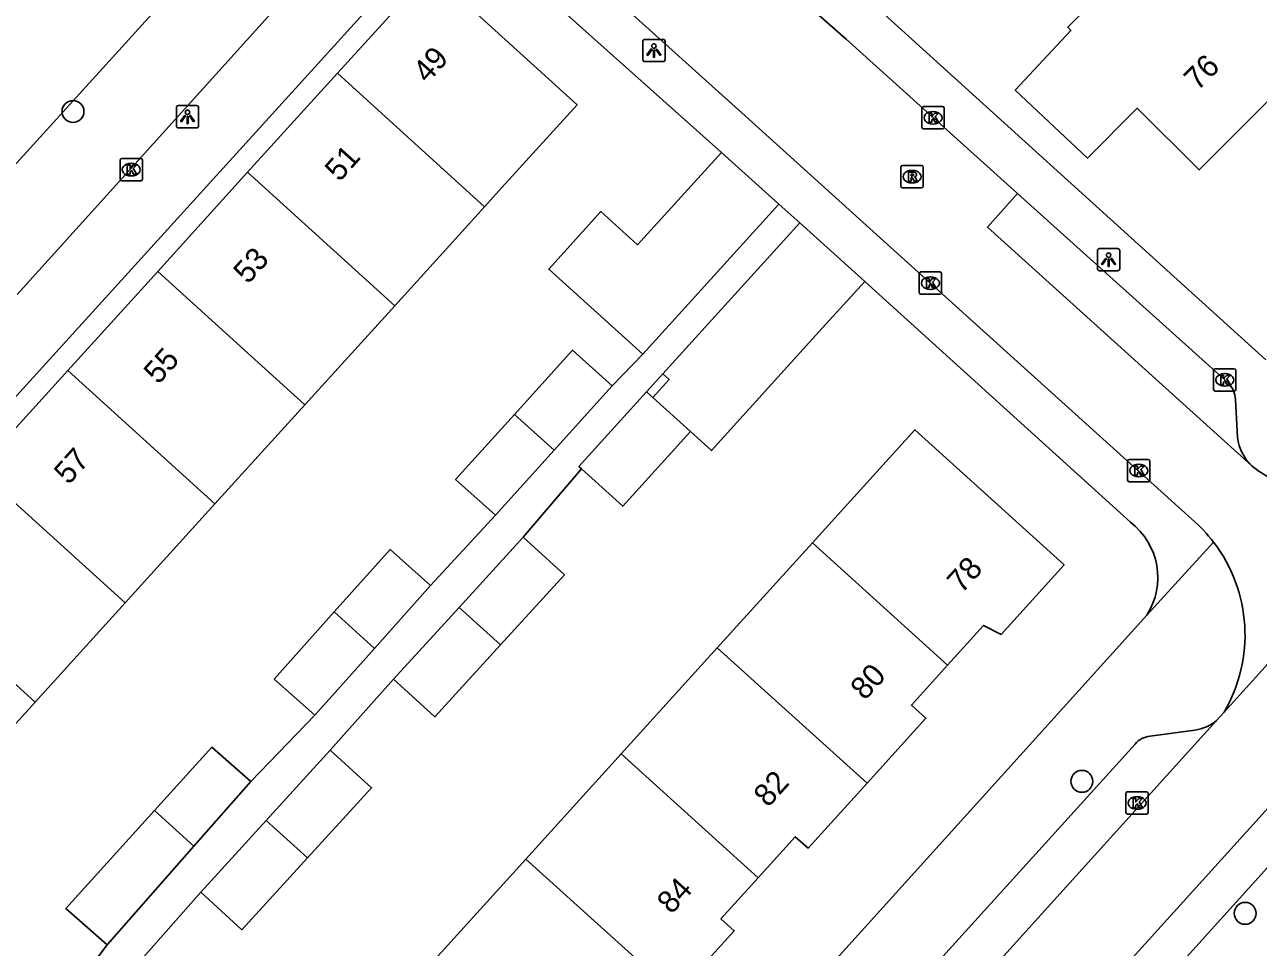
# Model space of a CAD drawing. Extents: x 159040 to 160094, y 381214 to 382518.
# Drawn here: x 159538.2 to 159593.4, y 381756.8 to 381798 of the extents above; entities that cross this region are included whole.
import ezdxf

# ---------------------------------------------------------------- set-up
doc = ezdxf.new("R2010")
doc.units = 0
for name, color, linetype in [('IMGEO_Boom', 7, 'Continuous'), ('IMGEO_Groenvoorziening', 7, 'Continuous'), ('IMGEO_Kolk', 7, 'Continuous'), ('IMGEO_Lichtpunt', 7, 'Continuous'), ('IMGEO_Muur', 7, 'Continuous'), ('IMGEO_Pand', 7, 'Continuous'), ('IMGEO_Pand_nummerreeks', 7, 'Continuous'), ('IMGEO_Rijbaan_lokaal_open', 7, 'Continuous'), ('IMGEO_Rioolput', 7, 'Continuous'), ('IMGEO_Voetpad_open', 7, 'Continuous')]:
    doc.layers.add(name, color=color, linetype=linetype)

msp = doc.modelspace()

# ---------------------------------------------------------------- linework, layer by layer
at = {"layer": 'IMGEO_Boom'}
for centre in [(159540.396, 381794.156), (159585.496, 381764.206), (159592.793, 381758.306)]:
    msp.add_circle(centre, 0.489, dxfattribs=at)
at = {"layer": 'IMGEO_Groenvoorziening'}
msp.add_lwpolyline([(159534.941, 381788.628), (159548.757, 381803.854), (159545.108, 381807.153)], dxfattribs=at)
at = {"layer": 'IMGEO_Kolk'}
for p, q in [((159578.341, 381793.45), (159578.341, 381794.302)), ((159578.416, 381794.376), (159579.268, 381794.376)), ((159578.829, 381794.156), (159578.854, 381794.156)), ((159579.342, 381794.302), (159579.342, 381793.45)), ((159578.852, 381793.596), (159578.827, 381793.596)), ((159579.268, 381793.376), (159578.416, 381793.376)), ((159542.499, 381791.13), (159542.499, 381791.982)), ((159542.574, 381792.056), (159543.426, 381792.056)), ((159543.5, 381791.982), (159543.5, 381791.13)), ((159542.987, 381791.836), (159543.012, 381791.836)), ((159543.426, 381791.056), (159542.574, 381791.056)), ((159543.01, 381791.276), (159542.985, 381791.276)), ((159578.298, 381786.983), (159579.15, 381786.983)), ((159578.223, 381786.057), (159578.223, 381786.909)), ((159578.711, 381786.763), (159578.736, 381786.763)), ((159579.224, 381786.909), (159579.224, 381786.057)), ((159579.15, 381785.983), (159578.298, 381785.983)), ((159578.734, 381786.203), (159578.709, 381786.203)), ((159591.382, 381781.729), (159591.382, 381782.581)), ((159591.457, 381782.655), (159592.309, 381782.655)), ((159592.383, 381782.581), (159592.383, 381781.729)), ((159591.87, 381782.435), (159591.895, 381782.435)), ((159592.309, 381781.655), (159591.457, 381781.655)), ((159591.893, 381781.875), (159591.868, 381781.875)), ((159587.534, 381777.676), (159587.534, 381778.528)), ((159587.609, 381778.602), (159588.461, 381778.602)), ((159588.022, 381778.382), (159588.047, 381778.382)), ((159588.535, 381778.528), (159588.535, 381777.676)), ((159588.461, 381777.602), (159587.609, 381777.602)), ((159588.045, 381777.822), (159588.02, 381777.822)), ((159587.459, 381762.815), (159587.459, 381763.667)), ((159587.534, 381763.741), (159588.386, 381763.741)), ((159587.947, 381763.521), (159587.972, 381763.521)), ((159588.46, 381763.667), (159588.46, 381762.815)), ((159588.386, 381762.741), (159587.534, 381762.741)), ((159587.97, 381762.961), (159587.945, 381762.961))]:
    msp.add_line(p, q, dxfattribs=at)
for points in [[(159578.341, 381793.45), (159578.341, 381794.302)], [(159578.416, 381794.376), (159579.268, 381794.376)], [(159579.342, 381794.302), (159579.342, 381793.45)], [(159578.662, 381794.076), (159578.785, 381794.076), (159578.785, 381793.925), (159578.915, 381794.076), (159579.079, 381794.076), (159578.933, 381793.925), (159579.086, 381793.676), (159578.934, 381793.676), (159578.849, 381793.84), (159578.785, 381793.773), (159578.785, 381793.676), (159578.662, 381793.676), (159578.662, 381794.076)], [(159579.268, 381793.376), (159578.416, 381793.376)], [(159542.499, 381791.13), (159542.499, 381791.982)], [(159542.574, 381792.056), (159543.426, 381792.056)], [(159543.5, 381791.982), (159543.5, 381791.13)], [(159542.82, 381791.756), (159542.943, 381791.756), (159542.943, 381791.605), (159543.073, 381791.756), (159543.237, 381791.756), (159543.091, 381791.605), (159543.244, 381791.356), (159543.092, 381791.356), (159543.007, 381791.52), (159542.943, 381791.453), (159542.943, 381791.356), (159542.82, 381791.356), (159542.82, 381791.756)], [(159543.426, 381791.056), (159542.574, 381791.056)], [(159578.298, 381786.983), (159579.15, 381786.983)], [(159578.223, 381786.057), (159578.223, 381786.909)], [(159578.544, 381786.683), (159578.667, 381786.683), (159578.667, 381786.532), (159578.797, 381786.683), (159578.961, 381786.683), (159578.815, 381786.532), (159578.968, 381786.283), (159578.816, 381786.283), (159578.731, 381786.447), (159578.667, 381786.38), (159578.667, 381786.283), (159578.544, 381786.283), (159578.544, 381786.683)], [(159579.224, 381786.909), (159579.224, 381786.057)], [(159579.15, 381785.983), (159578.298, 381785.983)], [(159591.382, 381781.729), (159591.382, 381782.581)], [(159591.457, 381782.655), (159592.309, 381782.655)], [(159592.383, 381782.581), (159592.383, 381781.729)], [(159591.703, 381782.355), (159591.826, 381782.355), (159591.826, 381782.204), (159591.956, 381782.355), (159592.12, 381782.355), (159591.974, 381782.204), (159592.127, 381781.955), (159591.975, 381781.955), (159591.89, 381782.119), (159591.826, 381782.052), (159591.826, 381781.955), (159591.703, 381781.955), (159591.703, 381782.355)], [(159592.309, 381781.655), (159591.457, 381781.655)], [(159587.534, 381777.676), (159587.534, 381778.528)], [(159587.609, 381778.602), (159588.461, 381778.602)], [(159587.855, 381778.302), (159587.978, 381778.302), (159587.978, 381778.151), (159588.108, 381778.302), (159588.272, 381778.302), (159588.126, 381778.151), (159588.279, 381777.902), (159588.127, 381777.902), (159588.042, 381778.066), (159587.978, 381777.999), (159587.978, 381777.902), (159587.855, 381777.902), (159587.855, 381778.302)], [(159588.535, 381778.528), (159588.535, 381777.676)], [(159588.461, 381777.602), (159587.609, 381777.602)], [(159587.459, 381762.815), (159587.459, 381763.667)], [(159587.534, 381763.741), (159588.386, 381763.741)], [(159587.78, 381763.441), (159587.903, 381763.441), (159587.903, 381763.29), (159588.033, 381763.441), (159588.197, 381763.441), (159588.051, 381763.29), (159588.204, 381763.041), (159588.052, 381763.041), (159587.967, 381763.205), (159587.903, 381763.138), (159587.903, 381763.041), (159587.78, 381763.041), (159587.78, 381763.441)], [(159588.46, 381763.667), (159588.46, 381762.815)], [(159588.386, 381762.741), (159587.534, 381762.741)]]:
    msp.add_lwpolyline(points, dxfattribs=at)
for centre, start, end in [((159578.418, 381794.3), 91.552, 178.448), ((159578.418, 381794.3), 91.552, 178.448), ((159579.266, 381794.3), 1.552, 88.448), ((159579.266, 381794.3), 1.552, 88.448), ((159578.418, 381793.452), 181.552, 268.448), ((159578.418, 381793.452), 181.552, 268.448), ((159579.266, 381793.452), 271.552, 358.448), ((159579.266, 381793.452), 271.552, 358.448), ((159542.576, 381791.98), 91.552, 178.448), ((159542.576, 381791.98), 91.552, 178.448), ((159543.424, 381791.98), 1.552, 88.448), ((159543.424, 381791.98), 1.552, 88.448), ((159542.576, 381791.132), 181.552, 268.448), ((159542.576, 381791.132), 181.552, 268.448), ((159543.424, 381791.132), 271.552, 358.448), ((159543.424, 381791.132), 271.552, 358.448), ((159578.3, 381786.907), 91.552, 178.448), ((159578.3, 381786.907), 91.552, 178.448), ((159579.148, 381786.907), 1.552, 88.448), ((159579.148, 381786.907), 1.552, 88.448), ((159578.3, 381786.059), 181.552, 268.448), ((159578.3, 381786.059), 181.552, 268.448), ((159579.148, 381786.059), 271.552, 358.448), ((159579.148, 381786.059), 271.552, 358.448), ((159591.459, 381782.579), 91.552, 178.448), ((159591.459, 381782.579), 91.552, 178.448), ((159592.307, 381782.579), 1.552, 88.448), ((159592.307, 381782.579), 1.552, 88.448), ((159591.459, 381781.731), 181.552, 268.448), ((159591.459, 381781.731), 181.552, 268.448), ((159592.307, 381781.731), 271.552, 358.448), ((159592.307, 381781.731), 271.552, 358.448), ((159587.611, 381778.526), 91.552, 178.448), ((159587.611, 381778.526), 91.552, 178.448), ((159588.459, 381778.526), 1.552, 88.448), ((159588.459, 381778.526), 1.552, 88.448), ((159587.611, 381777.678), 181.552, 268.448), ((159587.611, 381777.678), 181.552, 268.448), ((159588.459, 381777.678), 271.552, 358.448), ((159588.459, 381777.678), 271.552, 358.448), ((159587.536, 381763.665), 91.552, 178.448), ((159587.536, 381763.665), 91.552, 178.448), ((159588.384, 381763.665), 1.552, 88.448), ((159588.384, 381763.665), 1.552, 88.448), ((159587.536, 381762.817), 181.552, 268.448), ((159587.536, 381762.817), 181.552, 268.448), ((159588.384, 381762.817), 271.552, 358.448), ((159588.384, 381762.817), 271.552, 358.448)]:
    msp.add_arc(centre, 0.0765, start, end, dxfattribs=at)
for centre, major_axis, ratio, start_param, end_param in [((159578.828, 381793.876), (-0.387, 0.002), 0.722429, 4.712389, 7.853982), ((159578.853, 381793.876), (-0.39, 0.002), 0.717154, 1.570796, 4.712389), ((159542.986, 381791.556), (-0.387, 0.002), 0.722429, 4.712389, 7.853982), ((159543.011, 381791.556), (-0.39, 0.002), 0.717154, 1.570796, 4.712389), ((159578.71, 381786.483), (-0.387, 0.002), 0.722429, 4.712389, 7.853982), ((159578.735, 381786.483), (-0.39, 0.002), 0.717154, 1.570796, 4.712389), ((159591.869, 381782.155), (-0.387, 0.002), 0.722429, 4.712389, 7.853982), ((159591.894, 381782.155), (-0.39, 0.002), 0.717154, 1.570796, 4.712389), ((159588.021, 381778.102), (-0.387, 0.002), 0.722429, 4.712389, 7.853982), ((159588.046, 381778.102), (-0.39, 0.002), 0.717154, 1.570796, 4.712389), ((159587.946, 381763.241), (-0.387, 0.002), 0.722429, 4.712389, 7.853982), ((159587.971, 381763.241), (-0.39, 0.002), 0.717154, 1.570796, 4.712389)]:
    msp.add_ellipse(centre, major_axis=major_axis, ratio=ratio, start_param=start_param, end_param=end_param, dxfattribs=at)
at = {"layer": 'IMGEO_Lichtpunt'}
for p, q in [((159565.865, 381797.287), (159565.865, 381796.48)), ((159565.865, 381797.287), (159565.865, 381796.48)), ((159566.767, 381797.382), (159565.959, 381797.382)), ((159566.767, 381797.382), (159565.959, 381797.382)), ((159566.861, 381796.48), (159566.861, 381797.287)), ((159566.861, 381796.48), (159566.861, 381797.287)), ((159565.959, 381796.386), (159566.767, 381796.386)), ((159565.959, 381796.386), (159566.767, 381796.386)), ((159545.015, 381794.323), (159545.015, 381793.516)), ((159545.015, 381794.323), (159545.015, 381793.516)), ((159545.917, 381794.418), (159545.109, 381794.418)), ((159545.917, 381794.418), (159545.109, 381794.418)), ((159546.011, 381793.516), (159546.011, 381794.323)), ((159546.011, 381793.516), (159546.011, 381794.323)), ((159545.109, 381793.422), (159545.917, 381793.422)), ((159545.109, 381793.422), (159545.917, 381793.422)), ((159586.189, 381787.935), (159586.189, 381787.128)), ((159586.189, 381787.935), (159586.189, 381787.128)), ((159587.091, 381788.03), (159586.283, 381788.03)), ((159587.091, 381788.03), (159586.283, 381788.03)), ((159587.185, 381787.128), (159587.185, 381787.935)), ((159587.185, 381787.128), (159587.185, 381787.935)), ((159586.283, 381787.034), (159587.091, 381787.034)), ((159586.283, 381787.034), (159587.091, 381787.034))]:
    msp.add_line(p, q, dxfattribs=at)
for points in [[(159566.239, 381796.951), (159566.278, 381796.923), (159566.09, 381796.661), (159566.052, 381796.688), (159566.239, 381796.951)], [(159566.341, 381796.903), (159566.388, 381796.903), (159566.388, 381796.581), (159566.341, 381796.581), (159566.341, 381796.903)], [(159566.451, 381796.923), (159566.489, 381796.95), (159566.676, 381796.688), (159566.637, 381796.66), (159566.451, 381796.923)], [(159545.389, 381793.987), (159545.428, 381793.959), (159545.24, 381793.697), (159545.202, 381793.724), (159545.389, 381793.987)], [(159545.491, 381793.939), (159545.538, 381793.939), (159545.538, 381793.617), (159545.491, 381793.617), (159545.491, 381793.939)], [(159545.601, 381793.959), (159545.639, 381793.986), (159545.826, 381793.724), (159545.787, 381793.696), (159545.601, 381793.959)], [(159586.563, 381787.599), (159586.602, 381787.571), (159586.414, 381787.309), (159586.376, 381787.336), (159586.563, 381787.599)], [(159586.665, 381787.551), (159586.712, 381787.551), (159586.712, 381787.229), (159586.665, 381787.229), (159586.665, 381787.551)], [(159586.775, 381787.571), (159586.813, 381787.598), (159587, 381787.336), (159586.961, 381787.308), (159586.775, 381787.571)]]:
    msp.add_lwpolyline(points, dxfattribs=at)
for centre in [(159566.364, 381797.085), (159545.514, 381794.121), (159586.688, 381787.733)]:
    msp.add_circle(centre, 0.0994, dxfattribs=at)
for centre, start, end in [((159565.959, 381797.287), 90, 180), ((159565.959, 381797.287), 90, 180), ((159566.767, 381797.287), 0, 90), ((159566.767, 381797.287), 0, 90), ((159565.959, 381796.48), 180, 270), ((159565.959, 381796.48), 180, 270), ((159566.767, 381796.48), 270, 0), ((159566.767, 381796.48), 270, 360), ((159545.109, 381794.323), 90, 180), ((159545.109, 381794.323), 90, 180), ((159545.917, 381794.323), 0, 90), ((159545.917, 381794.323), 0, 90), ((159545.109, 381793.516), 180, 270), ((159545.109, 381793.516), 180, 270), ((159545.917, 381793.516), 270, 0), ((159545.917, 381793.516), 270, 360), ((159586.283, 381787.935), 90, 180), ((159586.283, 381787.935), 90, 180), ((159587.091, 381787.935), 0, 90), ((159587.091, 381787.935), 0, 90), ((159586.283, 381787.128), 180, 270), ((159586.283, 381787.128), 180, 270), ((159587.091, 381787.128), 270, 0), ((159587.091, 381787.128), 270, 360)]:
    msp.add_arc(centre, 0.0946, start, end, dxfattribs=at)
at = {"layer": 'IMGEO_Muur'}
for points in [[(159558.062, 381802.439), (159569.378, 381792.33)], [(159575.787, 381786.558), (159587.666, 381775.788)], [(159588.398, 381771.639), (159583.281, 381765.969)]]:
    msp.add_lwpolyline(points, dxfattribs=at)
msp.add_arc((159585.788, 381773.318), 3.103, 327.2509, 52.7603, dxfattribs=at)
at = {"layer": 'IMGEO_Pand'}
for points in [[(159589.556, 381801.925), (159587.767, 381803.711), (159586.974, 381802.917), (159585.997, 381801.939), (159586.893, 381801.005), (159587.42, 381800.479), (159584.862, 381797.919), (159585.004, 381797.778), (159582.519, 381795.117), (159585.749, 381792.071), (159587.973, 381794.299), (159590.733, 381791.544), (159595.336, 381796.154)], [(159552.218, 381795.865), (159556.355, 381800.425), (159562.931, 381794.459), (159559.572, 381790.756), (159558.794, 381789.898)], [(159548.201, 381791.437), (159552.218, 381795.865)], [(159552.218, 381795.865), (159558.794, 381789.898)], [(159565.862, 381783.304), (159561.663, 381787.108), (159563.996, 381789.683), (159565.635, 381788.198), (159569.378, 381792.33)], [(159569.378, 381792.33), (159571.944, 381790.019)], [(159544.182, 381787.008), (159548.201, 381791.437)], [(159554.777, 381785.47), (159548.201, 381791.437)], [(159558.794, 381789.898), (159554.777, 381785.47)], [(159571.944, 381790.019), (159565.862, 381783.304)], [(159566.767, 381782.424), (159570.993, 381787.088), (159572.883, 381789.174)], [(159575.787, 381786.558), (159572.883, 381789.174)], [(159540.164, 381782.579), (159544.182, 381787.008)], [(159550.758, 381781.041), (159544.182, 381787.008)], [(159567.997, 381779.843), (159568.935, 381778.993), (159573.89, 381784.463), (159575.787, 381786.558)], [(159554.777, 381785.47), (159550.758, 381781.041)], [(159560.127, 381780.615), (159562.719, 381783.488), (159564.495, 381781.885)], [(159536.145, 381778.149), (159540.164, 381782.579)], [(159540.164, 381782.579), (159546.74, 381776.612)], [(159566.308, 381781.372), (159567.038, 381782.178), (159566.767, 381782.424)], [(159564.495, 381781.885), (159561.899, 381779.008)], [(159563.129, 381778.173), (159563.012, 381778.279), (159566.036, 381781.618)], [(159566.036, 381781.618), (159566.308, 381781.372)], [(159550.758, 381781.041), (159546.74, 381776.612)], [(159566.308, 381781.372), (159567.997, 381779.843)], [(159559.276, 381776.101), (159557.5, 381777.703), (159560.127, 381780.615)], [(159560.127, 381780.615), (159561.899, 381779.008)], [(159563.129, 381778.173), (159564.971, 381776.504), (159567.997, 381779.843)], [(159573.446, 381774.865), (159578.031, 381779.926), (159584.701, 381773.883), (159581.885, 381770.775), (159581.1, 381771.176), (159579.49, 381769.398)], [(159561.899, 381779.008), (159559.276, 381776.101)], [(159536.145, 381778.149), (159542.721, 381772.183)], [(159546.74, 381776.612), (159542.721, 381772.183)], [(159557.656, 381771.983), (159560.521, 381775.126)], [(159560.521, 381775.126), (159562.366, 381773.444), (159559.507, 381770.308)], [(159569.198, 381770.176), (159573.446, 381774.865)], [(159579.49, 381769.398), (159573.446, 381774.865)], [(159552.066, 381771.779), (159554.566, 381774.58), (159556.379, 381772.963)], [(159538.703, 381767.754), (159532.127, 381773.721)], [(159556.379, 381772.963), (159553.866, 381770.146)], [(159542.721, 381772.183), (159538.703, 381767.754)], [(159551.202, 381767.161), (159549.389, 381768.779), (159552.066, 381771.779)], [(159553.866, 381770.146), (159552.066, 381771.779)], [(159554.728, 381768.772), (159557.656, 381771.983)], [(159557.656, 381771.983), (159559.507, 381770.308)], [(159553.866, 381770.146), (159551.202, 381767.161)], [(159559.507, 381770.308), (159556.573, 381767.09), (159554.728, 381768.772)], [(159564.9, 381765.431), (159569.198, 381770.176)], [(159569.198, 381770.176), (159575.889, 381764.124)], [(159579.49, 381769.398), (159577.878, 381767.619), (159578.524, 381767.033), (159575.889, 381764.124)], [(159538.703, 381767.754), (159534.685, 381763.325)], [(159544.044, 381762.907), (159546.602, 381765.731), (159548.34, 381764.199)], [(159549.032, 381762.464), (159551.896, 381765.606)], [(159551.896, 381765.606), (159553.741, 381763.924), (159550.883, 381760.789)], [(159560.644, 381760.734), (159564.9, 381765.431)], [(159571.018, 381759.898), (159564.9, 381765.431)], [(159548.34, 381764.199), (159545.803, 381761.312)], [(159575.889, 381764.124), (159573.252, 381761.213), (159572.679, 381761.732), (159571.018, 381759.898)], [(159541.922, 381756.896), (159540.069, 381758.519), (159544.044, 381762.907)], [(159544.044, 381762.907), (159545.803, 381761.312)], [(159546.103, 381759.252), (159549.032, 381762.464)], [(159549.032, 381762.464), (159550.883, 381760.789)], [(159545.803, 381761.312), (159541.922, 381756.896)], [(159550.883, 381760.789), (159547.948, 381757.57), (159546.103, 381759.252)], [(159556.275, 381755.911), (159560.644, 381760.734)], [(159560.644, 381760.734), (159567.358, 381754.662)], [(159571.018, 381759.898), (159569.356, 381758.064), (159569.951, 381757.524), (159567.358, 381754.662)]]:
    msp.add_lwpolyline(points, dxfattribs=at)
at = {"layer": 'IMGEO_Rijbaan_lokaal_open'}
for points in [[(159590.415, 381775.929), (159577.561, 381787.517), (159570.287, 381794.097), (159558.749, 381804.5)], [(159572.145, 381799.881), (159574.952, 381797.387), (159582.613, 381790.494)], [(159593.076, 381778.33), (159581.268, 381788.98), (159582.613, 381790.494)], [(159602.517, 381779.098), (159591.852, 381767.299)], [(159593.076, 381778.33), (159593.184, 381778.233)], [(159557.919, 381723.045), (159559.749, 381725.348), (159600.356, 381770.24)], [(159591.512, 381766.925), (159591.852, 381767.299)], [(159591.512, 381766.925), (159538.424, 381708.169), (159529.21, 381698.27)]]:
    msp.add_lwpolyline(points, dxfattribs=at)
for centre, radius, start, end in [((159597.33, 381783.836), 6.97, 233.5015, 241.2188), ((159585.969, 381770.772), 6.809, 37.3225, 49.2373), ((159585.949, 381770.75), 6.838, 329.6863, 37.3603)]:
    msp.add_arc(centre, radius, start, end, dxfattribs=at)
at = {"layer": 'IMGEO_Rioolput'}
for p, q in [((159577.405, 381790.816), (159577.405, 381791.668)), ((159577.48, 381791.742), (159578.332, 381791.742)), ((159577.893, 381791.522), (159577.918, 381791.522)), ((159578.406, 381791.668), (159578.406, 381790.816)), ((159577.916, 381790.962), (159577.891, 381790.962)), ((159578.332, 381790.742), (159577.48, 381790.742))]:
    msp.add_line(p, q, dxfattribs=at)
for points in [[(159577.405, 381790.816), (159577.405, 381791.668)], [(159577.48, 381791.742), (159578.332, 381791.742)], [(159577.994, 381791.44), (159577.742, 381791.442), (159577.742, 381791.042)], [(159577.92, 381791.361), (159577.866, 381791.361), (159577.866, 381791.28)], [(159578.406, 381791.668), (159578.406, 381790.816)], [(159577.742, 381791.042), (159577.866, 381791.042), (159577.866, 381791.204), (159577.877, 381791.204)], [(159577.866, 381791.28), (159577.918, 381791.28)], [(159577.924, 381791.175), (159577.995, 381791.042), (159578.135, 381791.042), (159578.07, 381791.168)], [(159578.332, 381790.742), (159577.48, 381790.742)]]:
    msp.add_lwpolyline(points, dxfattribs=at)
for centre, radius, start, end in [((159577.482, 381791.666), 0.0765, 91.552, 178.448), ((159577.482, 381791.666), 0.0765, 91.552, 178.448), ((159577.926, 381791.265), 0.0964, 77.0061, 93.1865), ((159577.94, 381791.322), 0.0378, 276.6634, 79.6772), ((159577.993, 381791.33), 0.109, 350.3612, 89.416), ((159578.33, 381791.666), 0.0765, 1.552, 88.448), ((159578.33, 381791.666), 0.0765, 1.552, 88.448), ((159577.482, 381790.818), 0.0765, 181.552, 268.448), ((159577.482, 381790.818), 0.0765, 181.552, 268.448), ((159577.876, 381791.151), 0.0533, 26.0293, 88.6989), ((159577.902, 381791.469), 0.19, 274.7715, 282.9687), ((159577.991, 381791.33), 0.112, 277.5842, 350.9817), ((159577.975, 381791.115), 0.108, 29.5134, 73.7905), ((159578.33, 381790.818), 0.0765, 271.552, 358.448), ((159578.33, 381790.818), 0.0765, 271.552, 358.448)]:
    msp.add_arc(centre, radius, start, end, dxfattribs=at)
for centre, major_axis, ratio, start_param, end_param in [((159577.892, 381791.242), (-0.387, 0.002), 0.722429, 4.712389, 7.853982), ((159577.917, 381791.242), (-0.39, 0.002), 0.717154, 1.570796, 4.712389)]:
    msp.add_ellipse(centre, major_axis=major_axis, ratio=ratio, start_param=start_param, end_param=end_param, dxfattribs=at)
at = {"layer": 'IMGEO_Voetpad_open'}
for points in [[(159556.91, 381802.444), (159519.855, 381761.602), (159519.551, 381760.734), (159514.996, 381764.721)], [(159569.378, 381792.33), (159558.062, 381802.439)], [(159552.314, 381801.953), (159537.894, 381785.968)], [(159593.719, 381783.056), (159574.268, 381800.68), (159574.508, 381800.873)], [(159582.613, 381790.494), (159592.043, 381782.01)], [(159572.883, 381789.174), (159571.944, 381790.019)], [(159587.666, 381775.788), (159575.787, 381786.558)], [(159565.862, 381783.304), (159564.495, 381781.885)], [(159566.767, 381782.424), (159566.036, 381781.618)], [(159592.359, 381781.277), (159592.449, 381779.578)], [(159560.521, 381775.126), (159563.129, 381778.173)], [(159559.276, 381776.101), (159556.379, 381772.963)], [(159591.384, 381774.9), (159588.398, 381771.639)], [(159588.398, 381771.639), (159583.281, 381765.969), (159532.504, 381709.756), (159524.837, 381701.556)], [(159551.896, 381765.606), (159554.728, 381768.772)], [(159551.202, 381767.161), (159548.34, 381764.199)], [(159560.998, 381724.03), (159599.764, 381766.979)], [(159588.546, 381766.222), (159590.55, 381766.501)], [(159529.392, 381701.303), (159587.875, 381765.875)], [(159542.212, 381754.833), (159546.103, 381759.252)], [(159541.922, 381756.896), (159541.109, 381755.804)]]:
    msp.add_lwpolyline(points, dxfattribs=at)
for centre, radius, start, end in [((159591.248, 381781.233), 1.112, 2.2787, 44.3636), ((159594.541, 381779.847), 2.109, 187.3403, 226.01), ((159585.788, 381773.318), 3.103, 327.2509, 52.7603), ((159590.296, 381768.38), 1.896, 277.6895, 309.8813), ((159588.61, 381765.276), 0.948, 93.8635, 140.8269)]:
    msp.add_arc(centre, radius, start, end, dxfattribs=at)

# ---------------------------------------------------------------- texts
at = {"layer": 'IMGEO_Pand_nummerreeks'}
for s, rotation, p in [('49', 48.2101, (159556.244, 381795.38)), ('76', 45.0402, (159590.668, 381795.044)), ('51', 48.2101, (159552.309, 381790.976)), ('53', 48.2101, (159548.221, 381786.404)), ('55', 48.2101, (159544.21, 381781.916)), ('57', 48.2101, (159540.199, 381777.428)), ('78', 47.8805, (159580.119, 381772.572)), ('80', 47.8805, (159575.797, 381767.792)), ('82', 47.8805, (159571.47, 381763.007)), ('84', 47.8805, (159567.15, 381758.229))]:
    msp.add_text(s, height=1, rotation=rotation, dxfattribs=at).set_placement(p)

doc.saveas('drawing.dxf')
